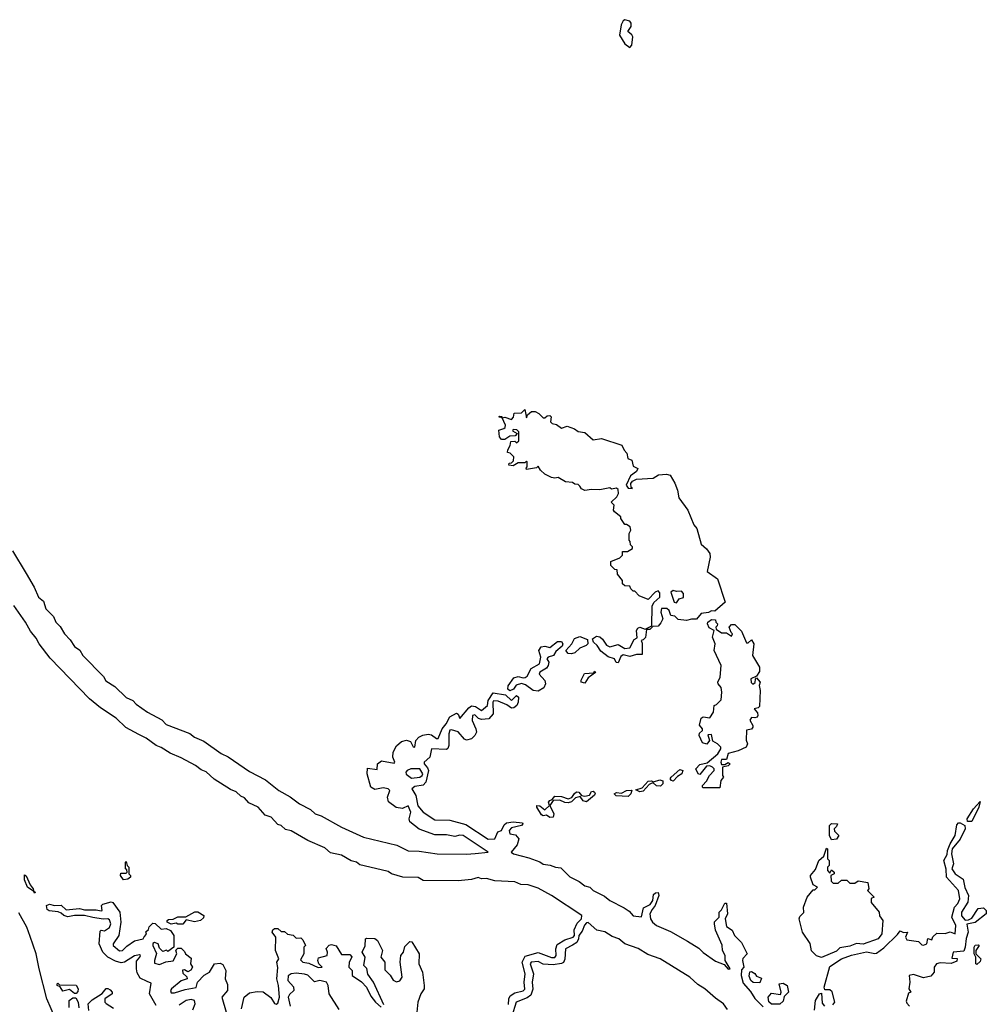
# Model space of a CAD drawing. Extents: x 1678431 to 1860718, y 384618 to 522882.
# Tile 267 of 473: x 1727016 to 1732812, y 501273 to 507177. Entities that reach past the tile are written whole.
import ezdxf

# ---------------------------------------------------------------- set-up
doc = ezdxf.new("R2010")
doc.units = 0

msp = doc.modelspace()

# ---------------------------------------------------------------- linework, layer by layer
at = {"layer": '0CON10XD'}
for points in [[(1730675, 507010), (1730687, 507023), (1730693, 507073), (1730686.4, 507086.4), (1730662.5, 507105), (1730682.5, 507135), (1730682.5, 507155), (1730675, 507167.5), (1730645, 507176.7), (1730635, 507170), (1730623.3, 507145), (1730613.6, 507083.6), (1730645, 507032.5), (1730675, 507010)], [(1730605, 503320), (1730592, 503322), (1730582.5, 503345), (1730545, 503355.7), (1730500.2, 503390.2), (1730479.2, 503425), (1730457.5, 503445), (1730451.2, 503465), (1730475, 503479.4), (1730495, 503475.8), (1730511.8, 503461.8), (1730535, 503426.2), (1730555, 503416), (1730605, 503430), (1730645, 503406), (1730675, 503410.8), (1730700.5, 503459.5), (1730718.8, 503471.2), (1730714, 503515), (1730722.3, 503527.7), (1730735, 503533.8), (1730767.5, 503522.5), (1730807.5, 503542.5), (1730809.5, 503660.5), (1730818.8, 503681.2), (1730855.7, 503714.3), (1730855, 503740), (1730845, 503752.5), (1730826.4, 503743.6), (1730785, 503700), (1730731.7, 503721.7), (1730705, 503750), (1730695, 503750), (1730680, 503765), (1730675, 503780), (1730645, 503782.5), (1730630, 503795), (1730630, 503815), (1730601.7, 503851.7), (1730598.3, 503878.3), (1730585, 503880), (1730560, 503905), (1730561.7, 503928.3), (1730615, 503950), (1730630, 503965), (1730631.7, 503988.3), (1730661.7, 503988.3), (1730690, 504005), (1730690, 504015), (1730678.3, 504028.3), (1730677.5, 504047.5), (1730670, 504055), (1730670, 504095), (1730680, 504115), (1730677.5, 504135), (1730655, 504150), (1730645, 504150), (1730620, 504185), (1730620, 504195), (1730582.5, 504225), (1730577.5, 504235), (1730580, 504265), (1730563.6, 504283.6), (1730597.5, 504315), (1730607.5, 504335), (1730605, 504360), (1730595, 504367.5), (1730565, 504362.5), (1730555, 504370), (1730495, 504357.5), (1730445, 504360), (1730405, 504354), (1730384.1, 504364.1), (1730375, 504380), (1730365, 504390), (1730345, 504392.5), (1730331.7, 504401.7), (1730290, 504405), (1730245, 504432.5), (1730225, 504427.5), (1730205, 504432.5), (1730165, 504452.5), (1730140, 504475), (1730125, 504500), (1730115, 504490), (1730055, 504480), (1730052.5, 504487.5), (1730060, 504495), (1730060, 504525), (1730055, 504530), (1730045, 504520), (1730005, 504520), (1729975, 504502.5), (1729950, 504505), (1729951.7, 504518.3), (1729965, 504520), (1729978.3, 504531.7), (1729980, 504555), (1729958.3, 504578.3), (1729941.7, 504581.7), (1729943, 504597), (1729957, 504623), (1729961.7, 504648.3), (1729985, 504650), (1729995, 504640), (1730008.3, 504651.7), (1730010, 504705), (1729997, 504717), (1729975, 504720), (1729971.7, 504711.7), (1730000, 504695), (1729988.3, 504681.7), (1729955, 504680), (1729925, 504660), (1729905, 504660), (1729893.3, 504675), (1729890, 504715), (1729920, 504725), (1729928.3, 504731.7), (1729930, 504745), (1729910, 504790), (1729890, 504795), (1729895, 504800), (1729907, 504797), (1729910, 504790), (1729925, 504792.5), (1729965, 504780), (1729977, 504793), (1729981.7, 504818.3), (1730025, 504820), (1730045, 504840), (1730055, 504790), (1730061.7, 504808.3), (1730085, 504826.7), (1730106.4, 504826.4), (1730130, 504815), (1730155, 504790), (1730165, 504790), (1730178.3, 504801.7), (1730195, 504802.5), (1730202.5, 504795), (1730200, 504765), (1730210, 504755), (1730235, 504750), (1730265, 504726.7), (1730299.3, 504739.3), (1730343.9, 504723.9), (1730365, 504706.7), (1730405, 504701.2), (1730455, 504657.5), (1730505, 504666.2), (1730627.5, 504625), (1730640, 504595), (1730657, 504577), (1730662.5, 504545), (1730686.4, 504536.4), (1730695, 504500), (1730722.5, 504485), (1730715, 504467.5), (1730679.3, 504440.7), (1730652.5, 504385), (1730665, 504367.5), (1730690, 504365), (1730682.5, 504372.5), (1730680, 504395), (1730690.9, 504409.1), (1730715, 504421.2), (1730815, 504427.5), (1730847, 504447), (1730895, 504451.2), (1730916, 504445), (1730945, 504397.5), (1730961.2, 504355), (1730969.3, 504309.3), (1731022.5, 504235), (1731058.3, 504148.3), (1731076.7, 504125), (1731102, 504032), (1731135, 504003.3), (1731153.8, 503975), (1731156, 503954), (1731138.3, 503868.3), (1731201.2, 503825), (1731247.5, 503685), (1731185, 503630), (1731165, 503632.5), (1731147, 503623), (1731103, 503617), (1731075, 503582.5), (1731045, 503582.5), (1731015, 503573.3), (1730965, 503580), (1730945, 503600), (1730920, 503605), (1730910, 503635), (1730897, 503647), (1730865, 503646), (1730860, 503625), (1730873.3, 503585), (1730860.5, 503559.5), (1730845, 503540), (1730812.5, 503537.5), (1730795, 503521.2), (1730775, 503520), (1730768, 503472), (1730755, 503457.5), (1730742.5, 503455), (1730748.8, 503438.8), (1730749.3, 503370.7), (1730715, 503371.2), (1730675, 503357.5), (1730635, 503367.5), (1730621.2, 503358.8), (1730605, 503320)], [(1726972.5, 503992.5), (1727055, 503856.8), (1727102.6, 503775), (1727128.4, 503715), (1727159.7, 503689.7), (1727173.7, 503645), (1727218.2, 503598.2), (1727233.1, 503565), (1727258.6, 503538.6), (1727284.6, 503494.6), (1727319, 503459), (1727345, 503417.5), (1727376.3, 503396.3), (1727394.4, 503364.4), (1727518.1, 503238.1), (1727533.4, 503213.4), (1727587.5, 503177.5), (1727655, 503112.4), (1727694.1, 503094.1), (1727715, 503071.9), (1727781.8, 503025), (1727868.2, 502978.2), (1727895, 502950.5), (1728037.3, 502897.3), (1728064.7, 502874.7), (1728120.2, 502850.2), (1728225, 502776.8), (1728267.1, 502757.1), (1728395, 502669.5), (1728489.8, 502619.8), (1728570.2, 502555), (1728637.6, 502517.6), (1728694.7, 502475), (1728760.6, 502440.6), (1728788.1, 502415), (1728823.2, 502403.2), (1728945, 502334.8), (1729077.1, 502275), (1729277.3, 502227.3), (1729345, 502194.1), (1729411.7, 502191.7), (1729520, 502175), (1729695, 502172.5), (1729747.6, 502177.6), (1729826, 502185), (1729675, 502285.3), (1729655, 502286.5), (1729625, 502278.1), (1729575, 502289), (1729505, 502289.7), (1729412.2, 502322.2), (1729356.2, 502366.2), (1729352.5, 502385), (1729361.4, 502425), (1729345, 502462.5), (1729312.1, 502447.9), (1729273.8, 502453.8), (1729226.9, 502486.9), (1729222.5, 502515), (1729235.8, 502555), (1729225.7, 502565), (1729195, 502570.9), (1729145, 502560.5), (1729122.2, 502575), (1729100, 502655), (1729101.7, 502688.3), (1729160, 502680), (1729161.2, 502715), (1729185, 502733.1), (1729262, 502718), (1729266.1, 502725), (1729254.7, 502754.7), (1729254.8, 502785), (1729275, 502823.3), (1729305, 502849.4), (1729336.5, 502856.5), (1729359.1, 502849.1), (1729375, 502816.7), (1729385, 502813.8), (1729391.1, 502855), (1729410.5, 502875), (1729433.1, 502886.9), (1729465, 502893.6), (1729485, 502889.4), (1729515, 502866.2), (1729525, 502866.2), (1729550, 502925), (1729574.4, 502955), (1729595, 502996.7), (1729635, 503018), (1729645, 503012.5), (1729655, 502987.5), (1729708.8, 503051.2), (1729725, 503062.7), (1729749.1, 503059.1), (1729785.6, 503034.4), (1729820.8, 503065), (1729825, 503093.8), (1729855, 503140), (1729928.8, 503128.8), (1729965, 503094.3), (1729995, 503123.8), (1730007.5, 503115), (1730005.6, 503085), (1729998.1, 503065), (1729980.2, 503049.8), (1729965, 503047.8), (1729937.7, 503067.7), (1729885, 503091.5), (1729858.3, 503091.7), (1729852.5, 503085), (1729855.5, 503015), (1729828.6, 502985), (1729785, 502979.7), (1729766.6, 502986.6), (1729745, 503009.4), (1729731.4, 503005), (1729728.6, 502975), (1729752.2, 502925), (1729754.5, 502905), (1729745.3, 502884.7), (1729725, 502865.5), (1729695, 502856.8), (1729683, 502863), (1729646.5, 502906.5), (1729605, 502919.2), (1729595, 502916.7), (1729588.6, 502895), (1729590.4, 502825), (1729583.6, 502806.4), (1729575, 502800.9), (1729485, 502804), (1729475.2, 502754.8), (1729441.8, 502725), (1729440.9, 502715), (1729461.6, 502691.6), (1729466.8, 502675), (1729451.4, 502605), (1729435, 502586.4), (1729385, 502579.7), (1729366.8, 502565), (1729392.2, 502525), (1729403.3, 502463.3), (1729435, 502425.5), (1729505, 502380), (1729595, 502377.5), (1729692, 502352), (1729825, 502263.6), (1729865.4, 502265), (1729883.7, 502306.3), (1729905.7, 502314.3), (1729920.9, 502349.1), (1729935, 502362), (1729975, 502367.9), (1730031.7, 502361.7), (1730034.2, 502355), (1730025.3, 502344.7), (1729965, 502331.1), (1729951.3, 502315), (1729955, 502295.7), (1729988.4, 502288.4), (1730008.4, 502265), (1730000.2, 502229.8), (1729963.8, 502185), (1729977.5, 502175), (1730068.3, 502151.7)], [(1730955, 503680), (1730970, 503705), (1730997, 503713), (1730997, 503737), (1730985, 503750), (1730955, 503747.5), (1730935, 503753.3), (1730921.2, 503745), (1730940, 503685), (1730955, 503680)], [(1729947.9, 501272.1), (1729949.3, 501305), (1729956.8, 501323.2), (1729985, 501340.9), (1730035.9, 501354.1), (1730045, 501364.4), (1730040.4, 501405), (1730046.5, 501455), (1730030.2, 501525), (1730047.8, 501562.2), (1730125, 501584.3), (1730204.5, 501554.5), (1730225.5, 501554.5), (1730233.9, 501565), (1730230.4, 501605), (1730239.3, 501630.7), (1730285, 501659.6), (1730335.5, 501675), (1730342.7, 501685), (1730341.2, 501718.8), (1730359.9, 501760.1), (1730385, 501785.6), (1730386.1, 501805), (1730205, 501925.6), (1730125, 501968.3), (1730065, 501990), (1730022.1, 501992.1), (1729985, 502007.2), (1729865, 502012.7), (1729815, 502027.5), (1729785, 502026.1), (1729765, 502032.4), (1729725, 502020.4), (1729646.1, 502013.9), (1729435.8, 502015.8), (1729405, 502033.1), (1729314.4, 502034.4), (1729245.9, 502055.9), (1729225, 502068.3), (1729115.6, 502095), (1729055, 502110), (1729035, 502125.2), (1729003.4, 502133.4), (1728945, 502166.7), (1728880.7, 502180.7), (1728845, 502211.4), (1728745, 502255.8), (1728645, 502312.7), (1728610.7, 502320.7), (1728585, 502345.2), (1728565, 502351.8), (1728525, 502394.1), (1728487.4, 502407.4), (1728445.4, 502455.4), (1728391.2, 502481.2), (1728365, 502510.5), (1728341.5, 502521.5), (1728315, 502546.3), (1728280.6, 502560.6), (1728183.1, 502623.1), (1728135, 502666.9), (1728105, 502678.5), (1728071.2, 502705), (1727985, 502751.3), (1727918.4, 502778.4), (1727865, 502813.3), (1727833.8, 502823.8), (1727775, 502868.3), (1727730.1, 502890.1), (1727653.2, 502933.2), (1727595, 502989), (1727500.5, 503050.5), (1727434.7, 503104.7), (1727198.2, 503348.2), (1727133.6, 503433.6), (1727115, 503467.9), (1727080.8, 503510.8), (1727052, 503565), (1726980.3, 503665)], [(1731215, 502570), (1731115, 502570), (1731110, 502575), (1731110, 502585), (1731135, 502610), (1731152.5, 502645), (1731180, 502675), (1731180, 502685), (1731170, 502695), (1731155, 502702.5), (1731135, 502700), (1731095, 502650), (1731083.9, 502653.9), (1731070, 502685), (1731095, 502710), (1731138.3, 502721.7), (1731202.5, 502775), (1731220, 502805), (1731220, 502815), (1731200, 502835), (1731171.7, 502851.7), (1731165, 502890), (1731141.7, 502888.3), (1731152.5, 502855), (1731136.7, 502833.3), (1731110.7, 502840.7), (1731090, 502885), (1731091.7, 502898.3), (1731110, 502915), (1731110, 502925), (1731093, 502947), (1731101.7, 502988.3), (1731115, 502997.5), (1731155, 502990), (1731177.5, 503025), (1731180, 503065), (1731195, 503070), (1731221.7, 503098.3), (1731227.5, 503145), (1731221.7, 503171.7), (1731203.8, 503193.8), (1731202.5, 503205), (1731216.7, 503235), (1731222.5, 503305), (1731180, 503395), (1731187.5, 503435), (1731170, 503475), (1731180, 503515), (1731150.7, 503530.7), (1731140, 503555), (1731142.5, 503565), (1731165, 503580), (1731188.3, 503578.3), (1731190, 503565), (1731200, 503555), (1731198.3, 503541.7), (1731190, 503535), (1731191.7, 503521.7), (1731225, 503500), (1731255, 503500), (1731285, 503480), (1731290, 503495), (1731281.7, 503501.7), (1731270, 503535), (1731285, 503550), (1731305, 503550), (1731345, 503510), (1731375, 503440), (1731385, 503440), (1731405, 503457.5), (1731417.5, 503435), (1731410, 503365), (1731453.3, 503295), (1731452, 503268), (1731435, 503240), (1731400, 503225), (1731403, 503203), (1731413, 503193), (1731427, 503203), (1731428.3, 503221.7), (1731435, 503230), (1731456.2, 503205), (1731450, 503185), (1731456.7, 503155), (1731451.7, 503058.3), (1731445, 503050), (1731420, 503045), (1731440.7, 503020.7), (1731443.3, 503005), (1731437.5, 502995), (1731425, 502990), (1731405, 502992.5), (1731393.6, 502976.4), (1731413.3, 502945), (1731413.3, 502935), (1731405, 502923.3), (1731373.8, 502916.2), (1731373, 502857), (1731380, 502835), (1731373.3, 502815), (1731325, 502792.5), (1731265, 502777.5), (1731255, 502740), (1731225, 502740), (1731220, 502725), (1731225, 502710), (1731245, 502710), (1731265, 502722.5), (1731276.7, 502715), (1731265, 502703.3), (1731230, 502695), (1731230, 502645), (1731236.7, 502635), (1731220, 502615), (1731215, 502570)], [(1730325, 503374.3), (1730305, 503376.9), (1730290.8, 503395), (1730328.1, 503435), (1730343.9, 503466.1), (1730375, 503478.5), (1730420.7, 503460.7), (1730422.5, 503435), (1730414, 503425), (1730375, 503409.2), (1730345, 503381.2), (1730325, 503374.3)], [(1730125, 503151.5), (1730094.6, 503154.6), (1730048.7, 503188.7), (1730025, 503195.6), (1729992.9, 503187.1), (1729976.6, 503163.4), (1729955, 503152.2), (1729943.3, 503163.3), (1729945, 503182), (1729978.8, 503231.2), (1730005, 503239.1), (1730035, 503230), (1730047.7, 503232.3), (1730059.4, 503240.6), (1730084, 503286), (1730134.2, 503315), (1730141.1, 503355), (1730129.5, 503395), (1730143.8, 503416.2), (1730165, 503420.8), (1730195, 503413.3), (1730241.8, 503448.2), (1730265, 503449.2), (1730272.9, 503435), (1730268.9, 503421.1), (1730231.4, 503388.6), (1730216.4, 503363.6), (1730184.2, 503355), (1730177.5, 503345), (1730190, 503325), (1730185.6, 503305), (1730175, 503289.4), (1730135.8, 503265), (1730131.7, 503251.7), (1730164.4, 503215), (1730170, 503195), (1730158.8, 503171.2), (1730125, 503151.5)], [(1730405, 503197.5), (1730382.5, 503205), (1730383, 503217), (1730403.6, 503256.4), (1730460, 503260), (1730465, 503270), (1730468.3, 503261.7), (1730425, 503230), (1730405, 503197.5)], [(1729365, 502628.6), (1729415, 502634.7), (1729430.4, 502645), (1729433.9, 502655), (1729415, 502685.4), (1729361.2, 502685), (1729339.4, 502675), (1729331.8, 502665), (1729333.6, 502653.6), (1729365, 502628.6)], [(1730935, 502611.2), (1730924.2, 502614.2), (1730916.7, 502625), (1730923.3, 502635), (1730975, 502680), (1730992.5, 502675), (1730986.7, 502655), (1730960.8, 502639.2), (1730935, 502611.2)], [(1730735, 502546.7), (1730711.7, 502558.3), (1730749.2, 502570.8), (1730785, 502610), (1730805, 502612.5), (1730817.5, 502607.5), (1730855, 502618), (1730873, 502613), (1730872, 502595), (1730859.7, 502580.3), (1730835, 502582), (1730815, 502600), (1730803, 502597), (1730790, 502590), (1730755, 502550), (1730735, 502546.7)], [(1730195, 502392.9), (1730175, 502406.2), (1730155, 502402.5), (1730145, 502408.6), (1730117.1, 502455), (1730116.7, 502465), (1730135, 502463.1), (1730165, 502439.2), (1730192.5, 502465), (1730187.5, 502485), (1730194.3, 502495), (1730208.8, 502501.2), (1730225, 502520.5), (1730265, 502519.6), (1730305.7, 502504.3), (1730327.8, 502512.2), (1730342.2, 502537.8), (1730355, 502546.4), (1730368.8, 502545), (1730385.7, 502525.7), (1730405, 502520.6), (1730433, 502527), (1730445, 502548), (1730455, 502550.8), (1730463.8, 502545), (1730468, 502535), (1730463.9, 502526.1), (1730415, 502486.9), (1730395, 502493.1), (1730378, 502518), (1730350, 502510), (1730325, 502486), (1730305, 502480.9), (1730285, 502482.5), (1730255, 502497.9), (1730215.5, 502494.5), (1730196, 502465), (1730219.5, 502415), (1730215, 502394.3), (1730195, 502392.9)], [(1730665, 502519.2), (1730593.6, 502523.6), (1730580, 502535), (1730595, 502542), (1730625, 502538), (1730655, 502554), (1730687.5, 502557.5), (1730680, 502535), (1730665, 502519.2)], [(1732698.8, 502368.8), (1732697.8, 502385), (1732734.7, 502445.3), (1732775, 502488.8), (1732768.1, 502455), (1732725, 502370), (1732698.8, 502368.8)], [(1731891.2, 501268.8), (1731903.3, 501285), (1731888.3, 501348.3), (1731875, 501360), (1731845, 501360), (1731840, 501375), (1731875, 501500), (1731945, 501546.4), (1732005, 501566.8), (1732095, 501587.3), (1732145, 501576.7), (1732155, 501580), (1732198.3, 501611.7), (1732279.5, 501690.5), (1732295, 501712.5), (1732315, 501703.3), (1732340, 501705), (1732327.5, 501675), (1732335, 501660), (1732405, 501650), (1732425, 501630), (1732435, 501627.5), (1732456.7, 501635), (1732461.7, 501668.3), (1732485, 501660), (1732491.7, 501678.3), (1732515, 501700), (1732565, 501696.7), (1732595, 501708), (1732625, 501696.2), (1732628.9, 501745), (1732605.5, 501795), (1732621.9, 501855), (1732641.8, 501878.2), (1732654, 501905), (1732646.7, 501955), (1732574.3, 502035), (1732572.4, 502082.4), (1732556.9, 502135), (1732578.3, 502171.7), (1732580, 502195), (1732596.4, 502235), (1732625.4, 502284.6), (1732635, 502350), (1732645, 502362), (1732655, 502362), (1732684.4, 502344.4), (1732685.4, 502325), (1732655.9, 502264.1), (1732608.1, 502205), (1732603.3, 502175), (1732616, 502115), (1732606.7, 502085), (1732626.7, 502055), (1732673.1, 502023.1), (1732683.3, 501973.3), (1732705.5, 501925), (1732702.7, 501885), (1732664.6, 501825), (1732663.6, 501803.6), (1732685, 501777.5), (1732705, 501780), (1732725, 501790), (1732763.3, 501846.7), (1732795, 501852), (1732812, 501835), (1732812.5, 501815), (1732745, 501763.3), (1732695, 501752.5), (1732704.2, 501705), (1732692.3, 501667.7), (1732685.7, 501615.7), (1732678.6, 501591.4), (1732614.3, 501585), (1732605, 501550), (1732638.3, 501548.3), (1732635, 501532.5), (1732601.7, 501518.3), (1732535, 501521.4), (1732513.8, 501515), (1732500.8, 501495), (1732499.2, 501465), (1732479.2, 501440.8), (1732435, 501432.5), (1732375, 501452.5), (1732350, 501445), (1732353.3, 501405), (1732347.5, 501365), (1732360, 501345), (1732345, 501340), (1732332.5, 501292.5), (1732335, 501280), (1732351.7, 501261.7)], [(1731885, 502260), (1731872.5, 502285), (1731872.5, 502345), (1731885, 502357.5), (1731920, 502355), (1731915, 502340), (1731900, 502325), (1731901.7, 502311.7), (1731927.5, 502285), (1731915, 502262.5), (1731885, 502260)], [(1731825, 501554), (1731795, 501563.3), (1731763.9, 501593.9), (1731757, 501637), (1731710, 501705), (1731690, 501785), (1731695, 501800), (1731717.5, 501822.5), (1731716.2, 501855), (1731737.5, 501915), (1731775, 501960), (1731785, 501960), (1731800, 501975), (1731775, 501990), (1731757.5, 502035), (1731758.8, 502045), (1731788.8, 502081.2), (1731807.5, 502135), (1731838.3, 502161.7), (1731855, 502210), (1731860, 502205), (1731860, 502145), (1731870, 502135), (1731870, 502105), (1731860, 502095), (1731860, 502075), (1731875, 502060), (1731885, 502080), (1731900, 502065), (1731900, 502055), (1731880, 502045), (1731881.7, 502011.7), (1731895, 502000), (1731925, 502000), (1731945, 502017.5), (1731977, 502017), (1731995, 502000), (1732025, 502000), (1732045, 502012.5), (1732103, 502003), (1732107.5, 501965), (1732100, 501955), (1732140, 501915), (1732121.7, 501908.3), (1732123, 501883), (1732170, 501825), (1732173, 501803), (1732192.5, 501775), (1732185.6, 501695), (1732163.8, 501665), (1732075, 501634.5), (1732035, 501637.5), (1731995, 501620.6), (1731935, 501611.2), (1731915, 501591.9), (1731825, 501554)], [(1727638.3, 502018.3), (1727620, 502045), (1727621.7, 502058.3), (1727655, 502060), (1727660, 502065), (1727658.3, 502078.3), (1727650, 502085), (1727650, 502125), (1727655, 502130), (1727660, 502105), (1727670, 502095), (1727670, 502055), (1727680, 502045), (1727680, 502035), (1727665, 502022.5), (1727638.3, 502018.3)], [(1730068.3, 502151.7), (1730135, 502127.3), (1730155, 502112.8), (1730198.1, 502108.1), (1730228.8, 502095), (1730260.3, 502090.3), (1730315, 502037.1), (1730370.1, 502010.1), (1730405, 501982.9), (1730435, 501975.4), (1730455, 501954.4), (1730522.1, 501922.1), (1730555, 501895.4), (1730640.7, 501850.7), (1730671.7, 501831.7), (1730695, 501803.8), (1730745, 501796.7), (1730757.7, 501852.3), (1730797.8, 501872.2), (1730812.9, 501895), (1730817.7, 501932.3), (1730828.3, 501941.7), (1730845, 501942.5), (1730848, 501925), (1730827.1, 501865), (1730807.9, 501842.1), (1730795.8, 501815), (1730799.2, 501785), (1730810, 501765), (1730835, 501744.6), (1730918.8, 501708.8), (1731020.8, 501650.8), (1731088.7, 501608.7), (1731115, 501582.9), (1731188.2, 501531.8), (1731241.2, 501511.2), (1731265, 501484.4), (1731276.7, 501485), (1731246.7, 501535), (1731246.2, 501565), (1731231.2, 501595), (1731227.7, 501627.7), (1731188.3, 501718.3), (1731182.5, 501755), (1731182.5, 501767.5), (1731210, 501795), (1731210, 501825), (1731225, 501840), (1731245, 501880), (1731255, 501880), (1731260, 501815), (1731247.5, 501785), (1731255, 501740), (1731288.3, 501718.3), (1731302.5, 501685), (1731343.6, 501643.6), (1731377.5, 501575), (1731352.9, 501547.1), (1731350, 501535), (1731357.5, 501495), (1731345, 501480), (1731342, 501445), (1731355, 501400), (1731399.3, 501349.3), (1731425, 501307.1), (1731475, 501257.5)], [(1727105, 501940), (1727100, 501950), (1727063.8, 501975), (1727045, 502020), (1727045, 502050), (1727055, 502042.5), (1727079.3, 501989.3), (1727097.5, 501965), (1727100, 501950), (1727110, 501945), (1727105, 501940)], [(1727834, 501265), (1727794, 501335), (1727805, 501400), (1727780.6, 501410.6), (1727738.9, 501428.9), (1727721.1, 501461.1), (1727715.8, 501485), (1727717.5, 501532.5), (1727737.5, 501555), (1727740, 501565), (1727735, 501570), (1727705, 501563.3), (1727645, 501525.7), (1727625, 501521.9), (1727591.4, 501531.4), (1727545, 501555.7), (1727515.4, 501585.4), (1727492.9, 501635), (1727498.3, 501711.7), (1727505, 501717.5), (1727525, 501712.5), (1727555, 501732.5), (1727563.3, 501755), (1727555, 501780), (1727545, 501786), (1727516.1, 501783.9), (1727455, 501792.5), (1727405, 501806), (1727345, 501806.2), (1727305, 501798), (1727280, 501805), (1727265, 501820), (1727247, 501827), (1727193.6, 501833.6), (1727181.7, 501841.7), (1727177.5, 501865), (1727195, 501873.3), (1727225, 501866.2), (1727265, 501867.5), (1727295, 501838.8), (1727375, 501847.5), (1727405, 501838.8), (1727475, 501840), (1727505, 501833.3), (1727510, 501835), (1727507.5, 501865), (1727515, 501872.5), (1727565, 501886.7), (1727575, 501882.5), (1727615.8, 501825.8), (1727622, 501765), (1727611.4, 501685), (1727576.2, 501635), (1727576.7, 501625), (1727615, 501593.3), (1727632.5, 501595), (1727657.7, 501622.3), (1727705, 501653.8), (1727757.5, 501665), (1727761.7, 501678.3), (1727777, 501693), (1727771.7, 501708.3), (1727788.3, 501721.7), (1727791.7, 501738.3), (1727815, 501760), (1727828.3, 501758.3), (1727865, 501722.5), (1727895, 501727.5), (1727920, 501715), (1727940, 501685), (1727940, 501615), (1727905, 501590), (1727897.5, 501597.5), (1727875, 501590), (1727855, 501610), (1727846.4, 501636.4), (1727825, 501643.3), (1727815, 501637.5), (1727813.8, 501625), (1727836.7, 501576.7), (1727823.8, 501535), (1727825, 501520), (1727855, 501512.5), (1727893, 501527), (1727937, 501533), (1727957.5, 501575), (1727952.5, 501597.5), (1727965, 501610), (1727985, 501610), (1728005, 501590), (1728010, 501575), (1728045, 501550), (1728040, 501515), (1728052.5, 501495), (1728043, 501477), (1728025, 501467.5), (1728005, 501480), (1727992.5, 501477.5), (1727995, 501460), (1728018.3, 501438.3), (1728020, 501425), (1727985, 501413.3), (1727927.5, 501365), (1727920, 501355), (1727925, 501342.5), (1727945, 501341.2), (1728008.3, 501361.7), (1728075, 501373.8), (1728083.3, 501405), (1728123, 501447), (1728153.7, 501466.3), (1728183.8, 501515), (1728218.8, 501518.8), (1728235, 501512.5), (1728253.3, 501475), (1728247.5, 501425), (1728261.7, 501391.7), (1728263.3, 501355), (1728227.5, 501315), (1728254, 501225)], [(1727231.6, 501185), (1727178.7, 501305), (1727132.1, 501485), (1727115.3, 501575), (1727079.8, 501680.2), (1727058.1, 501735), (1727011.5, 501821.5)], [(1727995, 501752.5), (1727963.6, 501753.6), (1727955, 501760), (1727925, 501752.5), (1727900, 501765), (1727900, 501775), (1727908.3, 501781.7), (1727937, 501783), (1727965, 501796.7), (1728011.7, 501798.3), (1728067, 501827), (1728085, 501827.5), (1728120, 501805), (1728118.3, 501791.7), (1728100, 501775), (1728065, 501766.7), (1728015, 501780), (1727995, 501752.5)], [(1731261.5, 501241.5), (1731236.5, 501275), (1731188.8, 501308.8), (1731125, 501366.1), (1731081.9, 501391.9), (1731035.3, 501435), (1730857.7, 501545), (1730782.5, 501572.5), (1730725, 501607), (1730645.4, 501635.4), (1730608.4, 501665), (1730568.8, 501678.8), (1730525, 501707.2), (1730476.8, 501716.8), (1730425, 501762.5), (1730415, 501761.8), (1730403, 501747), (1730388.6, 501711.4), (1730368.9, 501685), (1730367.2, 501665), (1730356.3, 501643.7), (1730332.1, 501627.9), (1730288.5, 501605), (1730285.6, 501544.4), (1730276.5, 501523.5), (1730265, 501516.8), (1730215, 501509), (1730155, 501513.9), (1730125, 501529), (1730083.5, 501525), (1730077.3, 501515), (1730098.2, 501455), (1730090, 501405), (1730094.2, 501364.2), (1730082.1, 501327.9), (1730059, 501311), (1729993.4, 501286.6), (1729967.9, 501202.1)], [(1728347.1, 501245), (1728362.9, 501315), (1728395, 501341.1), (1728440.3, 501349.7), (1728477, 501347), (1728522.9, 501312.9), (1728545, 501277.5), (1728555, 501273.8), (1728565, 501280), (1728573.3, 501315), (1728567.9, 501385), (1728557.5, 501425), (1728564, 501494), (1728557.5, 501525), (1728570, 501545), (1728550, 501595), (1728552.5, 501675), (1728530, 501705), (1728535, 501720), (1728545, 501727.5), (1728565, 501727.5), (1728585, 501710), (1728605, 501710), (1728623, 501693), (1728657, 501687), (1728675, 501670), (1728701.7, 501671.7), (1728715, 501660), (1728730, 501625), (1728720, 501615), (1728720, 501575), (1728700.7, 501539.3), (1728713.3, 501525), (1728750.5, 501520.5), (1728805, 501494.3), (1728830, 501495), (1728810, 501515), (1728803.3, 501535), (1728807.5, 501552.5), (1728860, 501565), (1728862.5, 501585), (1728853, 501607), (1728871.7, 501628.3), (1728885, 501631.2), (1728913.9, 501623.9), (1728945, 501572.5), (1728995, 501572.5), (1729007, 501557), (1729003.3, 501546.7), (1728992.5, 501525), (1728990, 501495), (1729010, 501475), (1729010, 501445), (1729065, 501407.5), (1729096.4, 501376.4), (1729121.7, 501321.7), (1729150, 501285), (1729183.3, 501255)], [(1729200, 501270), (1729138.8, 501405), (1729103.9, 501453.9), (1729098.3, 501488.3), (1729080, 501505), (1729087.5, 501555), (1729070, 501585), (1729087, 501623), (1729090, 501665), (1729095, 501670), (1729145, 501667.5), (1729162.5, 501655), (1729191.2, 501595), (1729182.5, 501555), (1729206.7, 501525), (1729205, 501480), (1729238.3, 501448.3), (1729255, 501416.7), (1729275, 501406.7), (1729296.4, 501413.6), (1729310, 501435), (1729297.5, 501525), (1729302.5, 501565), (1729316.7, 501585), (1729325, 501620), (1729355, 501650), (1729368.3, 501648.3), (1729412.5, 501575), (1729410, 501515), (1729432, 501465), (1729442.5, 501385), (1729441.2, 501365), (1729421.2, 501335), (1729404.3, 501285.7), (1729396.2, 501205)], [(1732755, 501512.5), (1732750, 501515), (1732750, 501555), (1732740, 501575), (1732740, 501615), (1732745, 501627.5), (1732765, 501630), (1732770, 501625), (1732750, 501595), (1732750, 501575), (1732780, 501545), (1732775, 501530), (1732755, 501512.5)], [(1731455, 501402.5), (1731415, 501403.3), (1731400, 501415), (1731391.2, 501441.2), (1731395, 501467.5), (1731405, 501470), (1731425, 501457.5), (1731435, 501442.5), (1731465, 501430), (1731455, 501402.5)], [(1728931.1, 501241.1), (1728871.2, 501335), (1728866.2, 501385), (1728855, 501405.8), (1728815, 501415.8), (1728785, 501407.5), (1728745, 501447.5), (1728725, 501454.2), (1728675, 501460.6), (1728643.3, 501455), (1728626.1, 501443.9), (1728624.3, 501415), (1728658.3, 501378.3), (1728660, 501355), (1728635, 501331.2), (1728627.1, 501315), (1728637.3, 501262.7)], [(1727355, 501337.5), (1727345, 501337.5), (1727315, 501362.5), (1727275, 501352.5), (1727258.3, 501378.3), (1727240, 501385), (1727240, 501395), (1727245, 501400), (1727255, 501390), (1727355, 501387.5), (1727366.2, 501365), (1727365, 501350), (1727355, 501337.5)], [(1727430, 501235), (1727427.5, 501275), (1727450.7, 501299.3), (1727511.7, 501338.3), (1727535, 501367.5), (1727545, 501367.5), (1727559.3, 501359.3), (1727570, 501345), (1727570, 501335), (1727527.5, 501305), (1727527.5, 501285), (1727535, 501277.5), (1727579.3, 501249.3)], [(1731575, 501273.3), (1731523.9, 501273.9), (1731508.3, 501288.3), (1731503.8, 501315), (1731525, 501340), (1731577.5, 501332.5), (1731582.5, 501345), (1731570, 501395), (1731595, 501400), (1731618.8, 501385), (1731625.6, 501345), (1731600, 501320), (1731595, 501292.5), (1731575, 501273.3)], [(1727313, 501253), (1727312.5, 501295), (1727335, 501312.5), (1727352.5, 501312.5), (1727367.5, 501285), (1727371.7, 501251.7)], [(1728055, 501240), (1728069.2, 501275), (1728065, 501295.8), (1728045, 501301.9), (1728015, 501296.7), (1727972.3, 501267.7)], [(1731781.7, 501238.3), (1731787.5, 501295), (1731812.5, 501335), (1731825, 501340), (1731828.8, 501278.8), (1731841.7, 501261.7)]]:
    msp.add_lwpolyline(points, dxfattribs=at)

doc.saveas('drawing.dxf')
